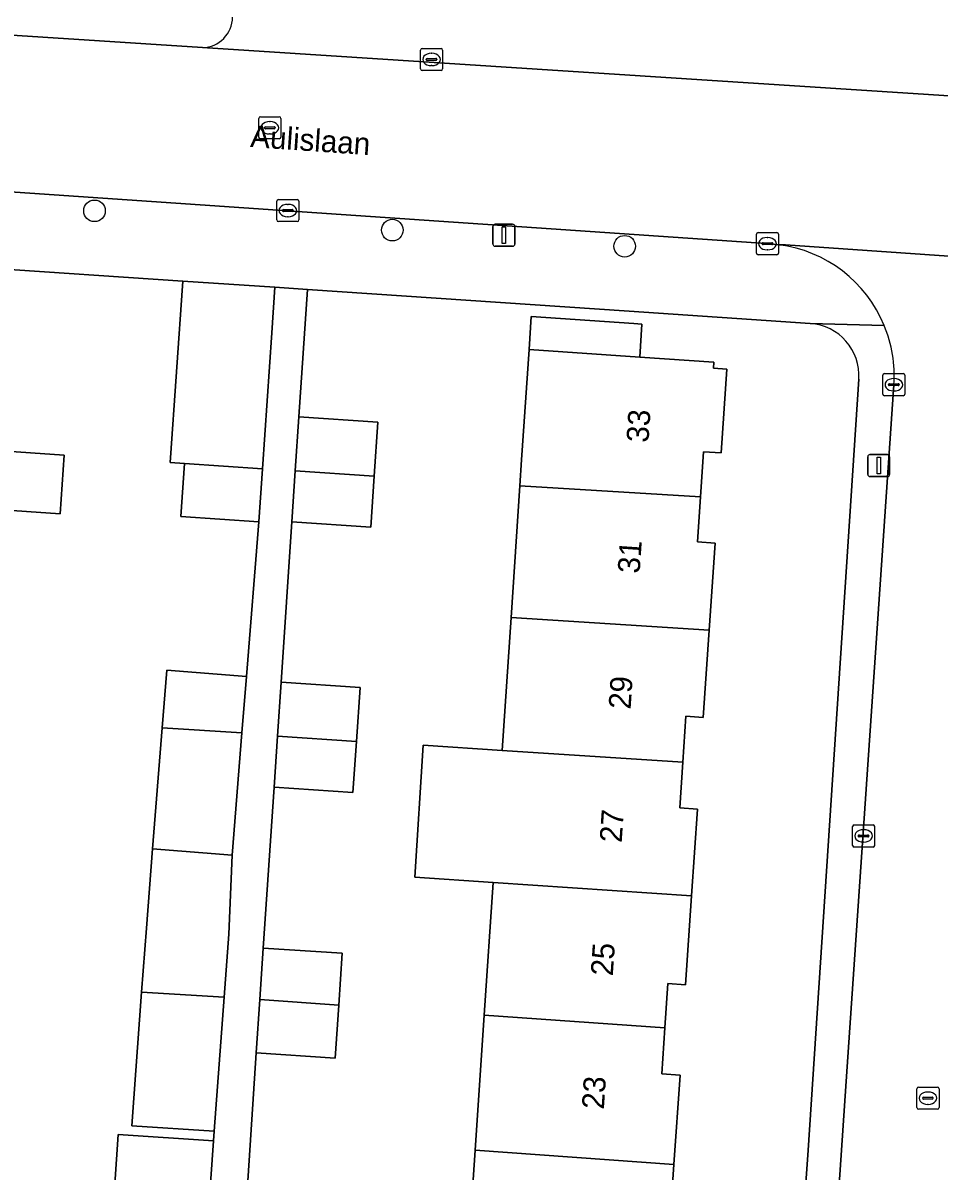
# Model space of a CAD drawing. Extents: x 161848 to 162726, y 385382 to 386521.
# Drawn here: x 162122 to 162163.5, y 385538.1 to 385590 of the extents above; entities that cross this region are included whole.
import ezdxf

# ---------------------------------------------------------------- set-up
doc = ezdxf.new("R2010")
doc.units = 0
for name, color, linetype in [('IMGEO_Boom', 7, 'Continuous'), ('IMGEO_Erf', 7, 'Continuous'), ('IMGEO_Kolk', 7, 'Continuous'), ('IMGEO_Lichtmast', 7, 'Continuous'), ('IMGEO_Muur', 7, 'Continuous'), ('IMGEO_Openbare_ruimte_label', 7, 'Continuous'), ('IMGEO_Pand', 7, 'Continuous'), ('IMGEO_Pand_nummerreeks', 7, 'Continuous'), ('IMGEO_Parkeervlak_open', 7, 'Continuous'), ('IMGEO_Rijbaan_lokaal_open', 7, 'Continuous'), ('IMGEO_Rioolput', 7, 'Continuous'), ('IMGEO_Voetpad_open', 7, 'Continuous')]:
    doc.layers.add(name, color=color, linetype=linetype)

msp = doc.modelspace()

# ---------------------------------------------------------------- linework, layer by layer
at = {"layer": 'IMGEO_Boom'}
for centre in [(162125.275, 385581.505), (162138.748, 385580.633), (162149.262, 385579.902)]:
    msp.add_circle(centre, 0.489, dxfattribs=at)
at = {"layer": 'IMGEO_Erf'}
for points in [[(162126.028, 385534.993), (162126.351, 385539.718), (162130.663, 385539.424), (162130.693, 385539.857), (162126.959, 385540.112), (162127.407, 385546.158), (162127.622, 385549.055), (162127.902, 385552.638), (162128.34, 385558.116), (162128.549, 385560.721), (162132.153, 385560.432), (162132.706, 385567.43), (162129.183, 385567.672), (162129.348, 385570.08), (162128.701, 385570.124), (162129.265, 385578.328), (162120.308, 385578.932)], [(162157.646, 385576.414), (162149.464, 385576.966), (162134.914, 385577.947), (162134.525, 385572.178), (162138.093, 385571.938), (162137.929, 385569.505), (162137.774, 385567.193), (162134.205, 385567.434), (162133.72, 385560.178), (162137.288, 385559.938), (162137.124, 385557.492), (162136.969, 385555.193), (162133.4, 385555.434), (162132.913, 385548.15), (162136.481, 385547.91), (162136.323, 385545.566), (162136.162, 385543.165), (162132.593, 385543.406), (162132.107, 385535.981)], [(162142.083, 385532.962), (162142.493, 385539.002), (162142.907, 385545.107), (162143.311, 385551.113), (162139.769, 385551.353), (162140.138, 385557.322), (162143.714, 385557.091), (162144.119, 385563.107), (162144.52, 385569.07), (162144.6, 385570.238), (162144.937, 385575.226), (162145.038, 385576.72), (162149.682, 385576.406), (162150.043, 385576.381), (162149.942, 385574.888), (162153.295, 385574.661), (162153.276, 385574.382), (162153.877, 385574.341), (162153.62, 385570.555), (162152.834, 385570.608), (162152.696, 385568.565), (162152.558, 385566.523), (162153.352, 385566.469), (162153.085, 385562.531), (162152.818, 385558.585), (162152.031, 385558.639), (162151.891, 385556.565), (162151.75, 385554.489), (162152.551, 385554.435), (162152.285, 385550.506), (162152.013, 385546.485), (162151.219, 385546.539), (162151.084, 385544.537), (162150.943, 385542.46), (162151.765, 385542.404), (162151.49, 385538.349), (162151.218, 385534.324)], [(162157.566, 385538.998), (162159.857, 385573.888)], [(162119.754, 385570.734), (162123.907, 385570.451), (162123.726, 385567.798), (162119.575, 385568.082)], [(162152.408, 385466.124), (162152.589, 385468.718), (162154.804, 385500), (162157.566, 385538.998)]]:
    msp.add_lwpolyline(points, dxfattribs=at)
msp.add_arc((162157.486, 385574.043), 2.376, 356.2592, 86.1319, dxfattribs=at)
at = {"layer": 'IMGEO_Kolk'}
for p, q in [((162140.025, 385587.929), (162140.025, 385588.781)), ((162140.1, 385588.855), (162140.952, 385588.855)), ((162140.327, 385588.398), (162140.725, 385588.398)), ((162140.513, 385588.635), (162140.538, 385588.635)), ((162141.026, 385588.781), (162141.026, 385587.929)), ((162140.284, 385588.349), (162140.284, 385588.361)), ((162140.722, 385588.312), (162140.324, 385588.312)), ((162140.536, 385588.075), (162140.511, 385588.075)), ((162140.768, 385588.361), (162140.768, 385588.349)), ((162140.952, 385587.855), (162140.1, 385587.855)), ((162133.523, 385581.091), (162133.523, 385581.943)), ((162133.598, 385582.017), (162134.45, 385582.017)), ((162134.011, 385581.797), (162134.036, 385581.797)), ((162134.524, 385581.943), (162134.524, 385581.091)), ((162133.782, 385581.511), (162133.782, 385581.523)), ((162134.22, 385581.474), (162133.822, 385581.474)), ((162133.825, 385581.56), (162134.223, 385581.56)), ((162134.034, 385581.237), (162134.009, 385581.237)), ((162134.266, 385581.523), (162134.266, 385581.511)), ((162134.45, 385581.017), (162133.598, 385581.017)), ((162155.221, 385579.593), (162155.221, 385580.445)), ((162155.296, 385580.519), (162156.148, 385580.519)), ((162155.709, 385580.299), (162155.734, 385580.299)), ((162156.222, 385580.445), (162156.222, 385579.593)), ((162155.48, 385580.013), (162155.48, 385580.025)), ((162155.918, 385579.976), (162155.52, 385579.976)), ((162155.523, 385580.062), (162155.921, 385580.062)), ((162155.732, 385579.739), (162155.707, 385579.739)), ((162155.964, 385580.025), (162155.964, 385580.013)), ((162156.148, 385579.519), (162155.296, 385579.519)), ((162160.939, 385573.212), (162160.939, 385574.064)), ((162161.014, 385574.138), (162161.866, 385574.138)), ((162161.427, 385573.918), (162161.452, 385573.918)), ((162161.94, 385574.064), (162161.94, 385573.212)), ((162161.198, 385573.632), (162161.198, 385573.644)), ((162161.636, 385573.595), (162161.238, 385573.595)), ((162161.241, 385573.681), (162161.639, 385573.681)), ((162161.45, 385573.358), (162161.425, 385573.358)), ((162161.682, 385573.644), (162161.682, 385573.632)), ((162161.866, 385573.138), (162161.014, 385573.138)), ((162159.57, 385552.795), (162159.57, 385553.647)), ((162159.645, 385553.721), (162160.497, 385553.721)), ((162160.571, 385553.647), (162160.571, 385552.795)), ((162159.829, 385553.215), (162159.829, 385553.227)), ((162160.267, 385553.178), (162159.869, 385553.178)), ((162159.872, 385553.264), (162160.27, 385553.264)), ((162160.058, 385553.501), (162160.083, 385553.501)), ((162160.313, 385553.227), (162160.313, 385553.215)), ((162160.497, 385552.721), (162159.645, 385552.721)), ((162160.081, 385552.941), (162160.056, 385552.941))]:
    msp.add_line(p, q, dxfattribs=at)
for points in [[(162140.025, 385587.929), (162140.025, 385588.781)], [(162140.1, 385588.855), (162140.952, 385588.855)], [(162141.026, 385588.781), (162141.026, 385587.929)], [(162140.952, 385587.855), (162140.1, 385587.855)], [(162133.523, 385581.091), (162133.523, 385581.943)], [(162133.598, 385582.017), (162134.45, 385582.017)], [(162134.524, 385581.943), (162134.524, 385581.091)], [(162134.45, 385581.017), (162133.598, 385581.017)], [(162155.221, 385579.593), (162155.221, 385580.445)], [(162155.296, 385580.519), (162156.148, 385580.519)], [(162156.222, 385580.445), (162156.222, 385579.593)], [(162156.148, 385579.519), (162155.296, 385579.519)], [(162160.939, 385573.212), (162160.939, 385574.064)], [(162161.014, 385574.138), (162161.866, 385574.138)], [(162161.94, 385574.064), (162161.94, 385573.212)], [(162161.866, 385573.138), (162161.014, 385573.138)], [(162159.57, 385552.795), (162159.57, 385553.647)], [(162159.645, 385553.721), (162160.497, 385553.721)], [(162160.571, 385553.647), (162160.571, 385552.795)], [(162160.497, 385552.721), (162159.645, 385552.721)]]:
    msp.add_lwpolyline(points, dxfattribs=at)
for centre, radius, start, end in [((162140.102, 385588.779), 0.0765, 91.552, 178.448), ((162140.102, 385588.779), 0.0765, 91.552, 178.448), ((162140.324, 385588.358), 0.0403, 85.8775, 175.7526), ((162140.729, 385588.36), 0.0386, 1.7309, 96.639), ((162140.95, 385588.779), 0.0765, 1.552, 88.448), ((162140.95, 385588.779), 0.0765, 1.552, 88.448), ((162140.102, 385587.931), 0.0765, 181.552, 268.448), ((162140.102, 385587.931), 0.0765, 181.552, 268.448), ((162140.321, 385588.348), 0.0366, 178.938, 274.7102), ((162140.725, 385588.355), 0.043, 264.8664, 352.4533), ((162140.95, 385587.931), 0.0765, 271.552, 358.448), ((162140.95, 385587.931), 0.0765, 271.552, 358.448), ((162133.6, 385581.941), 0.0765, 91.552, 178.448), ((162133.6, 385581.941), 0.0765, 91.552, 178.448), ((162134.448, 385581.941), 0.0765, 1.552, 88.448), ((162134.448, 385581.941), 0.0765, 1.552, 88.448), ((162133.822, 385581.52), 0.0403, 85.8775, 175.7526), ((162133.819, 385581.51), 0.0366, 178.938, 274.7102), ((162134.223, 385581.517), 0.043, 264.8664, 352.4533), ((162134.227, 385581.522), 0.0386, 1.7309, 96.639), ((162133.6, 385581.093), 0.0765, 181.552, 268.448), ((162133.6, 385581.093), 0.0765, 181.552, 268.448), ((162134.448, 385581.093), 0.0765, 271.552, 358.448), ((162134.448, 385581.093), 0.0765, 271.552, 358.448), ((162155.298, 385580.443), 0.0765, 91.552, 178.448), ((162155.298, 385580.443), 0.0765, 91.552, 178.448), ((162156.146, 385580.443), 0.0765, 1.552, 88.448), ((162156.146, 385580.443), 0.0765, 1.552, 88.448), ((162155.298, 385579.595), 0.0765, 181.552, 268.448), ((162155.298, 385579.595), 0.0765, 181.552, 268.448), ((162155.52, 385580.022), 0.0403, 85.8775, 175.7526), ((162155.517, 385580.012), 0.0366, 178.938, 274.7102), ((162155.921, 385580.019), 0.043, 264.8664, 352.4533), ((162155.925, 385580.024), 0.0386, 1.7309, 96.639), ((162156.146, 385579.595), 0.0765, 271.552, 358.448), ((162156.146, 385579.595), 0.0765, 271.552, 358.448), ((162161.016, 385574.062), 0.0765, 91.552, 178.448), ((162161.016, 385574.062), 0.0765, 91.552, 178.448), ((162161.864, 385574.062), 0.0765, 1.552, 88.448), ((162161.864, 385574.062), 0.0765, 1.552, 88.448), ((162161.238, 385573.641), 0.0403, 85.8775, 175.7526), ((162161.235, 385573.631), 0.0366, 178.938, 274.7102), ((162161.639, 385573.638), 0.043, 264.8664, 352.4533), ((162161.643, 385573.643), 0.0386, 1.7309, 96.639), ((162161.016, 385573.214), 0.0765, 181.552, 268.448), ((162161.016, 385573.214), 0.0765, 181.552, 268.448), ((162161.864, 385573.214), 0.0765, 271.552, 358.448), ((162161.864, 385573.214), 0.0765, 271.552, 358.448), ((162159.647, 385553.645), 0.0765, 91.552, 178.448), ((162159.647, 385553.645), 0.0765, 91.552, 178.448), ((162160.495, 385553.645), 0.0765, 1.552, 88.448), ((162160.495, 385553.645), 0.0765, 1.552, 88.448), ((162159.869, 385553.224), 0.0403, 85.8775, 175.7526), ((162159.866, 385553.214), 0.0366, 178.938, 274.7102), ((162160.27, 385553.221), 0.043, 264.8664, 352.4533), ((162160.274, 385553.226), 0.0386, 1.7309, 96.639), ((162159.647, 385552.797), 0.0765, 181.552, 268.448), ((162159.647, 385552.797), 0.0765, 181.552, 268.448), ((162160.495, 385552.797), 0.0765, 271.552, 358.448), ((162160.495, 385552.797), 0.0765, 271.552, 358.448)]:
    msp.add_arc(centre, radius, start, end, dxfattribs=at)
for centre, major_axis, ratio, start_param, end_param in [((162140.512, 385588.355), (-0.387, 0.002), 0.722429, 4.712389, 7.853982), ((162140.537, 385588.355), (-0.39, 0.002), 0.717154, 1.570796, 4.712389), ((162134.01, 385581.517), (-0.387, 0.002), 0.722429, 4.712389, 7.853982), ((162134.035, 385581.517), (-0.39, 0.002), 0.717154, 1.570796, 4.712389), ((162155.708, 385580.019), (-0.387, 0.002), 0.722429, 4.712389, 7.853982), ((162155.733, 385580.019), (-0.39, 0.002), 0.717154, 1.570796, 4.712389), ((162161.426, 385573.638), (-0.387, 0.002), 0.722429, 4.712389, 7.853982), ((162161.451, 385573.638), (-0.39, 0.002), 0.717154, 1.570796, 4.712389), ((162160.057, 385553.221), (-0.387, 0.002), 0.722429, 4.712389, 7.853982), ((162160.082, 385553.221), (-0.39, 0.002), 0.717154, 1.570796, 4.712389)]:
    msp.add_ellipse(centre, major_axis=major_axis, ratio=ratio, start_param=start_param, end_param=end_param, dxfattribs=at)
at = {"layer": 'IMGEO_Lichtmast'}
for p, q in [((162143.302, 385580.002), (162143.302, 385580.802)), ((162143.302, 385580.802), (162143.302, 385580.002)), ((162143.402, 385580.902), (162144.192, 385580.902)), ((162144.192, 385580.902), (162143.402, 385580.902)), ((162144.292, 385580.802), (162144.292, 385580.002)), ((162144.292, 385580.002), (162144.292, 385580.802)), ((162144.192, 385579.902), (162143.402, 385579.902)), ((162143.402, 385579.902), (162144.192, 385579.902)), ((162160.259, 385569.58), (162160.259, 385570.38)), ((162160.259, 385570.38), (162160.259, 385569.58)), ((162160.359, 385570.48), (162161.149, 385570.48)), ((162161.149, 385570.48), (162160.359, 385570.48)), ((162161.249, 385570.38), (162161.249, 385569.58)), ((162161.249, 385569.58), (162161.249, 385570.38)), ((162161.149, 385569.48), (162160.359, 385569.48)), ((162160.359, 385569.48), (162161.149, 385569.48))]:
    msp.add_line(p, q, dxfattribs=at)
for points in [[(162143.722, 385580.777), (162143.872, 385580.777), (162143.872, 385580.027), (162143.722, 385580.027), (162143.722, 385580.777)], [(162160.679, 385570.355), (162160.829, 385570.355), (162160.829, 385569.605), (162160.679, 385569.605), (162160.679, 385570.355)]]:
    msp.add_lwpolyline(points, dxfattribs=at)
for centre, start, end in [((162143.402, 385580.802), 90, 180), ((162143.402, 385580.802), 90, 180), ((162144.192, 385580.802), 0, 90), ((162144.192, 385580.802), 360, 90), ((162143.402, 385580.002), 180, 270), ((162143.402, 385580.002), 180, 270), ((162144.192, 385580.002), 270, 0), ((162144.192, 385580.002), 270, 0), ((162160.359, 385570.38), 90, 180), ((162160.359, 385570.38), 90, 180), ((162161.149, 385570.38), 0, 90), ((162161.149, 385570.38), 360, 90), ((162160.359, 385569.58), 180, 270), ((162160.359, 385569.58), 180, 270), ((162161.149, 385569.58), 270, 0), ((162161.149, 385569.58), 270, 0)]:
    msp.add_arc(centre, 0.1, start, end, dxfattribs=at)
at = {"layer": 'IMGEO_Muur'}
msp.add_lwpolyline([(162149.464, 385576.966), (162134.914, 385577.947)], dxfattribs=at)
at = {"layer": 'IMGEO_Pand'}
for points in [[(162133.295, 385575.985), (162133.437, 385578.047), (162129.265, 385578.328), (162128.701, 385570.124), (162129.348, 385570.08), (162132.872, 385569.839)], [(162144.937, 385575.226), (162149.942, 385574.888), (162150.043, 385576.381), (162149.682, 385576.406), (162145.038, 385576.72)], [(162153.877, 385574.341), (162153.276, 385574.382), (162153.295, 385574.661), (162149.942, 385574.888), (162144.937, 385575.226), (162144.6, 385570.238), (162144.52, 385569.07), (162152.696, 385568.565), (162152.834, 385570.608), (162153.62, 385570.555)], [(162137.929, 385569.505), (162138.093, 385571.938), (162134.525, 385572.178), (162134.361, 385569.74)], [(162119.575, 385568.082), (162123.726, 385567.798), (162123.907, 385570.451), (162119.754, 385570.734), (162111.692, 385571.284), (162111.553, 385569.239), (162110.726, 385569.294), (162110.458, 385565.328), (162119.348, 385564.734)], [(162132.872, 385569.839), (162129.348, 385570.08), (162129.183, 385567.672), (162132.706, 385567.43)], [(162134.361, 385569.74), (162134.205, 385567.434), (162137.774, 385567.193), (162137.929, 385569.505)], [(162153.085, 385562.531), (162153.352, 385566.469), (162152.558, 385566.523), (162152.696, 385568.565), (162144.52, 385569.07), (162144.119, 385563.107)], [(162144.119, 385563.107), (162143.714, 385557.091), (162151.891, 385556.565), (162152.031, 385558.639), (162152.818, 385558.585), (162153.085, 385562.531)], [(162132.153, 385560.432), (162128.549, 385560.721), (162128.34, 385558.116), (162131.948, 385557.883)], [(162137.124, 385557.492), (162137.288, 385559.938), (162133.72, 385560.178), (162133.555, 385557.733)], [(162127.902, 385552.638), (162131.505, 385552.349), (162131.948, 385557.883), (162128.34, 385558.116)], [(162133.555, 385557.733), (162133.4, 385555.434), (162136.969, 385555.193), (162137.124, 385557.492)], [(162152.551, 385554.435), (162151.75, 385554.489), (162151.891, 385556.565), (162143.714, 385557.091), (162140.138, 385557.322), (162139.769, 385551.353), (162143.311, 385551.113), (162152.285, 385550.506)], [(162131.355, 385548.778), (162131.505, 385552.349), (162127.902, 385552.638), (162127.622, 385549.055), (162127.407, 385546.158), (162131.143, 385545.925)], [(162151.084, 385544.537), (162151.219, 385546.539), (162152.013, 385546.485), (162152.285, 385550.506), (162143.311, 385551.113), (162142.907, 385545.107)], [(162136.481, 385547.91), (162132.913, 385548.15), (162132.755, 385545.815), (162136.323, 385545.566)], [(162127.407, 385546.158), (162126.959, 385540.112), (162130.693, 385539.857), (162131.143, 385545.925)], [(162132.593, 385543.406), (162136.162, 385543.165), (162136.323, 385545.566), (162132.755, 385545.815)], [(162142.907, 385545.107), (162142.493, 385539.002), (162151.49, 385538.349), (162151.765, 385542.404), (162150.943, 385542.46), (162151.084, 385544.537)], [(162130.663, 385539.424), (162126.351, 385539.718), (162126.028, 385534.993), (162130.33, 385534.699)], [(162150.278, 385532.368), (162150.414, 385534.378), (162151.218, 385534.324), (162151.49, 385538.349), (162142.493, 385539.002), (162142.083, 385532.962)]]:
    msp.add_lwpolyline(points, close=True, dxfattribs=at)
at = {"layer": 'IMGEO_Parkeervlak_open'}
msp.add_lwpolyline([(162130.155, 385588.889), (162165.097, 385586.64)], dxfattribs=at)
msp.add_arc((162130.127, 385590.286), 1.397, 271.1424, 359.5647, dxfattribs=at)
at = {"layer": 'IMGEO_Rijbaan_lokaal_open'}
for points in [[(162165.097, 385586.64), (162130.155, 385588.889), (162094.025, 385591.248), (162087.578, 385591.669), (162081.518, 385592.065), (162071.227, 385592.737), (162065.28, 385593.125), (162054.943, 385593.8), (162048.733, 385594.205), (162038.406, 385594.88), (162032.666, 385595.254), (162026.711, 385595.643), (162020.337, 385596.068), (162020.024, 385589.221), (162023.178, 385588.988), (162091.06, 385584.457)], [(162110.222, 385583.137), (162130.057, 385581.778), (162134.01, 385581.507), (162155.879, 385580.009), (162156.234, 385579.974), (162156.534, 385579.964), (162174.355, 385578.725)], [(162174.355, 385578.725), (162156.534, 385579.964), (162156.234, 385579.974)], [(162161.441, 385573.634), (162159.269, 385541.893), (162159.011, 385538.112), (162156.567, 385502.39), (162156.403, 385500), (162156.321, 385498.829), (162154.101, 385467.093)]]:
    msp.add_lwpolyline(points, dxfattribs=at)
for centre, radius, start, end in [((162155.467, 385574.036), 5.987, 22.3924, 82.6436), ((162155.458, 385574.035), 5.996, 356.1695, 22.374)]:
    msp.add_arc(centre, radius, start, end, dxfattribs=at)
at = {"layer": 'IMGEO_Rioolput'}
for p, q in [((162132.707, 385584.838), (162132.707, 385585.69)), ((162132.782, 385585.764), (162133.634, 385585.764)), ((162133.009, 385585.307), (162133.407, 385585.307)), ((162133.195, 385585.544), (162133.22, 385585.544)), ((162133.708, 385585.69), (162133.708, 385584.838)), ((162133.634, 385584.764), (162132.782, 385584.764)), ((162132.966, 385585.258), (162132.966, 385585.27)), ((162133.404, 385585.221), (162133.006, 385585.221)), ((162133.218, 385584.984), (162133.193, 385584.984)), ((162133.45, 385585.27), (162133.45, 385585.258)), ((162162.481, 385540.93), (162162.481, 385541.782)), ((162162.556, 385541.856), (162163.408, 385541.856)), ((162163.482, 385541.782), (162163.482, 385540.93)), ((162162.74, 385541.35), (162162.74, 385541.362)), ((162163.178, 385541.313), (162162.78, 385541.313)), ((162162.783, 385541.399), (162163.181, 385541.399)), ((162162.969, 385541.636), (162162.994, 385541.636)), ((162163.224, 385541.362), (162163.224, 385541.35)), ((162163.408, 385540.856), (162162.556, 385540.856)), ((162162.992, 385541.076), (162162.967, 385541.076))]:
    msp.add_line(p, q, dxfattribs=at)
for points in [[(162132.707, 385584.838), (162132.707, 385585.69)], [(162132.782, 385585.764), (162133.634, 385585.764)], [(162133.708, 385585.69), (162133.708, 385584.838)], [(162133.634, 385584.764), (162132.782, 385584.764)], [(162162.481, 385540.93), (162162.481, 385541.782)], [(162162.556, 385541.856), (162163.408, 385541.856)], [(162163.482, 385541.782), (162163.482, 385540.93)], [(162163.408, 385540.856), (162162.556, 385540.856)]]:
    msp.add_lwpolyline(points, dxfattribs=at)
for centre, radius, start, end in [((162132.784, 385585.688), 0.0765, 91.552, 178.448), ((162132.784, 385585.688), 0.0765, 91.552, 178.448), ((162133.006, 385585.267), 0.0403, 85.8775, 175.7526), ((162133.411, 385585.269), 0.0386, 1.7309, 96.639), ((162133.632, 385585.688), 0.0765, 1.552, 88.448), ((162133.632, 385585.688), 0.0765, 1.552, 88.448), ((162132.784, 385584.84), 0.0765, 181.552, 268.448), ((162132.784, 385584.84), 0.0765, 181.552, 268.448), ((162133.003, 385585.257), 0.0366, 178.938, 274.7102), ((162133.407, 385585.264), 0.043, 264.8664, 352.4533), ((162133.632, 385584.84), 0.0765, 271.552, 358.448), ((162133.632, 385584.84), 0.0765, 271.552, 358.448), ((162162.558, 385541.78), 0.0765, 91.552, 178.448), ((162162.558, 385541.78), 0.0765, 91.552, 178.448), ((162163.406, 385541.78), 0.0765, 1.552, 88.448), ((162163.406, 385541.78), 0.0765, 1.552, 88.448), ((162162.78, 385541.359), 0.0403, 85.8775, 175.7526), ((162162.777, 385541.349), 0.0366, 178.938, 274.7102), ((162163.181, 385541.356), 0.043, 264.8664, 352.4533), ((162163.185, 385541.361), 0.0386, 1.7309, 96.639), ((162162.558, 385540.932), 0.0765, 181.552, 268.448), ((162162.558, 385540.932), 0.0765, 181.552, 268.448), ((162163.406, 385540.932), 0.0765, 271.552, 358.448), ((162163.406, 385540.932), 0.0765, 271.552, 358.448)]:
    msp.add_arc(centre, radius, start, end, dxfattribs=at)
for centre, major_axis, ratio, start_param, end_param in [((162133.194, 385585.264), (-0.387, 0.002), 0.722429, 4.712389, 7.853982), ((162133.219, 385585.264), (-0.39, 0.002), 0.717154, 1.570796, 4.712389), ((162162.968, 385541.356), (-0.387, 0.002), 0.722429, 4.712389, 7.853982), ((162162.993, 385541.356), (-0.39, 0.002), 0.717154, 1.570796, 4.712389)]:
    msp.add_ellipse(centre, major_axis=major_axis, ratio=ratio, start_param=start_param, end_param=end_param, dxfattribs=at)
at = {"layer": 'IMGEO_Voetpad_open'}
for points in [[(162133.326, 385619.17), (162132.789, 385619.217), (162133.347, 385627.413), (162128.708, 385627.723), (162128.661, 385627.024), (162127.314, 385627.116), (162126.851, 385620.322), (162128.198, 385620.23), (162128.151, 385619.532), (162108.214, 385620.888), (162108.268, 385621.567), (162109.02, 385621.523), (162109.482, 385628.284), (162108.891, 385628.324), (162108.923, 385628.773), (162108.833, 385628.78), (162102.206, 385629.243), (162101.971, 385625.611), (162101.588, 385619.691), (162096.199, 385619.809), (162094.025, 385591.248), (162130.155, 385588.889)], [(162156.234, 385579.974), (162155.879, 385580.009), (162134.01, 385581.507), (162130.057, 385581.778), (162110.222, 385583.137)], [(162109.908, 385579.633), (162116.147, 385579.212), (162120.308, 385578.932), (162129.265, 385578.328), (162133.437, 385578.047), (162134.914, 385577.947), (162149.464, 385576.966), (162157.646, 385576.414), (162161.003, 385576.317)], [(162132.107, 385535.981), (162132.593, 385543.406), (162132.755, 385545.815), (162132.913, 385548.15), (162133.4, 385555.434), (162133.555, 385557.733), (162133.72, 385560.178), (162134.205, 385567.434), (162134.361, 385569.74), (162134.525, 385572.178), (162134.914, 385577.947), (162133.437, 385578.047), (162133.295, 385575.985), (162132.872, 385569.839), (162132.706, 385567.43), (162132.153, 385560.432), (162131.948, 385557.883), (162131.505, 385552.349), (162131.355, 385548.778), (162131.143, 385545.925), (162130.693, 385539.857), (162130.663, 385539.424), (162130.33, 385534.699)], [(162161.003, 385576.317), (162157.646, 385576.414)], [(162159.857, 385573.888), (162157.566, 385538.998), (162154.804, 385500), (162152.589, 385468.718), (162152.408, 385466.124)], [(162154.101, 385467.093), (162156.321, 385498.829), (162156.403, 385500), (162156.567, 385502.39), (162159.011, 385538.112), (162159.269, 385541.893), (162161.441, 385573.634)]]:
    msp.add_lwpolyline(points, dxfattribs=at)
for centre, radius, start, end in [((162130.127, 385590.286), 1.397, 271.1424, 359.5647), ((162155.467, 385574.036), 5.987, 22.3924, 82.6436), ((162157.486, 385574.043), 2.376, 356.2592, 86.1319), ((162155.458, 385574.035), 5.996, 356.1695, 22.374)]:
    msp.add_arc(centre, radius, start, end, dxfattribs=at)

# ---------------------------------------------------------------- texts
at = {"layer": 'IMGEO_Openbare_ruimte_label'}
msp.add_text('Aulislaan', height=1, rotation=356.1021, dxfattribs=at).set_placement((162132.302, 385584.395))
at = {"layer": 'IMGEO_Pand_nummerreeks'}
for s, rotation, p in [('33', 86.1786, (162150.335, 385571)), ('31', 86.1778, (162149.938, 385565.079)), ('29', 86.1778, (162149.528, 385558.932)), ('27', 86.1786, (162149.125, 385552.899)), ('25', 86.1778, (162148.722, 385546.865)), ('23', 86.1778, (162148.319, 385540.831))]:
    msp.add_text(s, height=1, rotation=rotation, dxfattribs=at).set_placement(p)

doc.saveas('drawing.dxf')
